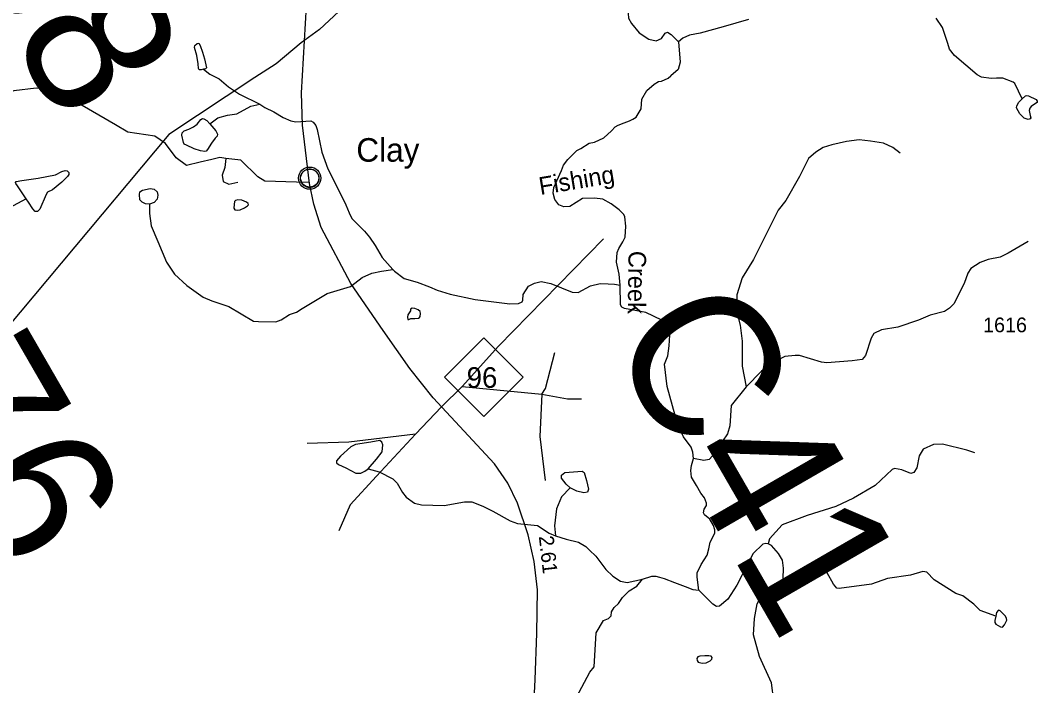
# Model space of a CAD drawing. Extents: x 2056842 to 2160602, y 826753 to 1016856.
# Drawn here: x 2118107 to 2126686, y 905049 to 910695 of the extents above; entities that cross this region are included whole.
import ezdxf

# ---------------------------------------------------------------- set-up
doc = ezdxf.new("R2010")
doc.units = 0
for name, color, linetype in [('Exist Civil Demographics Community CELL', 7, 'Continuous'), ('Exist Civil Demographics Community Label', 7, 'Continuous'), ('Exist Hydrographic Creek Single Shore', 7, 'Continuous'), ('Exist Hydrographic Creek Single Shore Label', 7, 'Continuous'), ('Exist Hydrographic Misc Water Feature', 7, 'Continuous'), ('Exist Road Non-System Type 51', 7, 'Continuous'), ('Exist Road Primary NC Attributed', 7, 'Continuous'), ('Exist Road Primary NC Service Mileage Hundredths English Label', 7, 'Continuous'), ('Exist Road Primary NC Shield CELL', 7, 'Continuous'), ('Exist Road Primary NC Shield Number Label', 7, 'Continuous'), ('Exist Road Secondary Structure Culvert Number Label', 7, 'Continuous'), ('Exist Road Secondary Structure Pipe Number Label', 7, 'Continuous'), ('Exist Road Secondary Structure Standard Bridge Number Label', 7, 'Continuous'), ('Exist Road Secondary Type 51 Number Label', 7, 'Continuous'), ('Exist Utilities Telephone Line', 7, 'Continuous')]:
    doc.layers.add(name, color=color, linetype=linetype)

msp = doc.modelspace()

# ---------------------------------------------------------------- linework, layer by layer
at = {"layer": 'Exist Civil Demographics Community CELL'}
msp.add_lwpolyline([(2120484.6, 909367.7), (2120485.6, 909373.3), (2120487.3, 909379.9), (2120490.3, 909387.1), (2120493.2, 909392.8), (2120496.5, 909398.6), (2120500.3, 909403.7), (2120504.3, 909408.1), (2120508.8, 909412.7), (2120514.4, 909417.3), (2120519.8, 909420.9), (2120524.7, 909423.8), (2120529.7, 909426.2), (2120535.2, 909428.5), (2120540.8, 909430.4), (2120545.2, 909431.5), (2120550, 909432.2), (2120554.1, 909433), (2120560.5, 909433.2), (2120564.9, 909433.1), (2120570.6, 909432.9), (2120575.5, 909432.1), (2120580.4, 909431.1), (2120585.4, 909429.7), (2120590.6, 909427.8), (2120597.2, 909424.9), (2120603.5, 909421.4), (2120608.6, 909417.8), (2120613.7, 909413.8), (2120617, 909410.7), (2120621.2, 909406.3), (2120625, 909401.6), (2120628.1, 909397), (2120631.2, 909392), (2120633.7, 909386.8), (2120635.7, 909381.8), (2120637.3, 909376.8), (2120638.6, 909372.2), (2120639.7, 909366.2), (2120640.3, 909361.5), (2120640.5, 909355.5), (2120640.4, 909349.7), (2120639.8, 909344), (2120638.8, 909338.5), (2120637.2, 909332.4), (2120635.3, 909326.5), (2120633, 909321.5), (2120629.9, 909315.5), (2120626.6, 909310.1), (2120623.1, 909305.4), (2120618.9, 909300.7), (2120613.6, 909295.7), (2120608.6, 909291.6), (2120603.6, 909288.2), (2120599.3, 909285.7), (2120592.5, 909282.4), (2120585.3, 909279.7), (2120579.4, 909278.3), (2120572.8, 909277), (2120568.3, 909276.5), (2120563.8, 909276.2), (2120558.3, 909276.2), (2120554, 909276.6), (2120548.3, 909277.4), (2120542.4, 909278.7), (2120537.8, 909280), (2120532.7, 909281.9), (2120528.1, 909283.8), (2120524.2, 909286.1), (2120517.4, 909290.2), (2120511.8, 909294.4), (2120506.9, 909298.9), (2120502.4, 909303.8), (2120499.2, 909307.7), (2120496.2, 909311.9), (2120492.1, 909319), (2120490.4, 909322.6), (2120488.7, 909326.6), (2120486.1, 909334.8), (2120484.6, 909341.8), (2120483.9, 909347), (2120483.6, 909353.3), (2120483.5, 909358), (2120484.1, 909364.5)], close=True, dxfattribs=at)
for centre, radius in [((2120562.2, 909355.3), 94.3), ((2120561.9, 909355.6), 76.7)]:
    msp.add_circle(centre, radius, dxfattribs=at)
at = {"layer": 'Exist Hydrographic Creek Single Shore'}
for points in [[(2123278.7, 911051.9), (2123269.7, 910901.7), (2123255.8, 910831.8), (2123264.5, 910713.8), (2123290.8, 910666), (2123357.1, 910588.2), (2123437.3, 910534.7), (2123501.3, 910518.9), (2123545.1, 910541), (2123576.8, 910585.3), (2123597, 910593.4), (2123626.8, 910575.4), (2123690, 910513.1)], [(2123690, 910513.1), (2123704, 910340.1), (2123687.5, 910276.7), (2123624.1, 910223.7)], [(2122698, 909421.7), (2122715.6, 909465.9), (2122750.7, 909514.8), (2122826.6, 909588.6), (2122861.9, 909608.3), (2122932.7, 909650.8), (2122978.2, 909659.3), (2123057.2, 909697.7), (2123121.6, 909757), (2123153.8, 909791.3), (2123178.1, 909805.8), (2123229.6, 909823.5), (2123273.2, 909841.1), (2123302.3, 909855.7), (2123329.3, 909873.4), (2123371.9, 909943.6), (2123378.1, 910026.8), (2123420.7, 910098.5), (2123483, 910153.6), (2123519, 910174.1), (2123544.3, 910179.5), (2123602.4, 910203.5), (2123624.1, 910223.7)], [(2120138.1, 909982.6), (2120181.9, 909954.8), (2120256.5, 909917.7), (2120337.6, 909870.8), (2120401, 909840.7), (2120444.4, 909832), (2120570.5, 909840.6), (2120592.5, 909830.7), (2120612.8, 909802.8), (2120624.7, 909766.8), (2120665.7, 909576.4), (2120716.3, 909433.3), (2120799.4, 909266.6), (2120867, 909129.2), (2120896.1, 909060.6), (2120919.9, 909012.2), (2121026.6, 908904.7), (2121069.7, 908854.1), (2121117.6, 908783.4), (2121177.5, 908683.4), (2121266.7, 908580.5)], [(2123193.8, 908447.3), (2123187.6, 908542.1), (2123163.1, 908642), (2123170.8, 908725.8), (2123182.6, 908758.1), (2123218.6, 908816), (2123236.1, 908856), (2123243.9, 908948.1), (2123233.5, 909028), (2123225.4, 909048.2), (2123187.1, 909085.7), (2123118.9, 909137.7), (2123047.8, 909178.1), (2122976.1, 909186.4), (2122876.4, 909183.3), (2122768.4, 909115.7), (2122716.5, 909112.6), (2122675.9, 909129.2), (2122640.6, 909173.9), (2122627.1, 909229), (2122631.3, 909275.8), (2122698, 909421.7)], [(2119203.5, 909135), (2119203.5, 909056), (2119218.4, 908950.8), (2119273.2, 908819), (2119348, 908641.4), (2119416.3, 908539.6), (2119518.8, 908446.1), (2119659.3, 908344.7), (2119731.2, 908315.1), (2119875.6, 908267.7), (2120084.7, 908141.4), (2120126.3, 908139.4), (2120276, 908135.2), (2120320.8, 908152.9), (2120389.4, 908197.6), (2120449.5, 908218.2), (2120497.5, 908248.5), (2120710.8, 908377.3), (2120907.3, 908435.9), (2121006.1, 908511.8), (2121088.2, 908550.3), (2121171.4, 908567), (2121266.7, 908580.5)], [(2121266.7, 908580.5), (2121281.2, 908567), (2121363.4, 908505.6), (2121472.6, 908473.3), (2121578.6, 908432.8), (2121642.6, 908404.7), (2121752.8, 908371.4), (2121966, 908325.6), (2122260.2, 908290.2), (2122333.8, 908293.3), (2122362.9, 908306.9), (2122370.1, 908319.3), (2122371.8, 908367.2), (2122418.6, 908438), (2122468.5, 908465), (2122524.7, 908479.6), (2122605.8, 908461.9), (2122786.7, 908387), (2122839.2, 908385.9), (2122943.2, 908443.2), (2123024.2, 908461.4), (2123092.3, 908459.7), (2123148, 908455.6), (2123193.8, 908447.3)], [(2123816.1, 906976.2), (2123809.9, 907029.8), (2123797.4, 907072.5), (2123731.9, 907160.9), (2123709, 907208.8), (2123660.1, 907343.4), (2123594.5, 907589), (2123570.6, 907778.3), (2123598.7, 907848), (2123609.1, 907933.3), (2123618.7, 908069), (2123606.2, 908104.4), (2123548, 908150.2), (2123413.8, 908214.7), (2123230.8, 908250.1), (2123208.4, 908261.1), (2123199, 908281.9), (2123193.8, 908447.3)], [(2123863, 905860.2), (2123848.4, 905971.9), (2123848.4, 906006.3), (2123881.6, 906077), (2123932.6, 906158.2), (2123948.2, 906210.2), (2123958.6, 906268.5), (2123998.1, 906345.2), (2123998.1, 906372.3), (2123985.6, 906408.7), (2123956.5, 906461.7), (2123910.8, 906500.3), (2123901.4, 906516.9), (2123906.6, 906547.1), (2123927.4, 906579.3), (2123928.4, 906598.1), (2123909.7, 906642.8), (2123878.5, 906682.3), (2123841.4, 906747.2), (2123798.5, 906819.1), (2123795.3, 906876.3), (2123800.5, 906916.8), (2123816.1, 906976.2)], [(2124449.3, 906253.9), (2124431.3, 906257.6), (2124405.5, 906249.6), (2124323.7, 906171.3), (2124185.4, 905901.8), (2124108.4, 905783.2), (2124038.7, 905724.9), (2124011.7, 905722.8), (2123980.5, 905740.5), (2123921.2, 905800.9), (2123863, 905860.2)], [(2124576.3, 905958.2), (2124581.5, 906045.6), (2124572.1, 906116.2), (2124537.8, 906172), (2124477.5, 906237.9), (2124449.3, 906253.9)], [(2124468.2, 904375.7), (2124492.1, 904739.2), (2124498.3, 904922.1), (2124477.6, 905073), (2124376.7, 905298.8), (2124324.7, 905480.6), (2124334.1, 905620), (2124358, 905744.9), (2124390.2, 905809.4), (2124427.6, 905840.6), (2124489, 905878.1), (2124542, 905902), (2124569.1, 905931.1), (2124576.3, 905958.2)]]:
    msp.add_lwpolyline(points, dxfattribs=at)
at = {"layer": 'Exist Hydrographic Misc Water Feature'}
for points in [[(2124282.6, 910700.6), (2124068.6, 910639.8), (2123872.9, 910584.7), (2123783.3, 910568.2), (2123725.4, 910543.5), (2123690, 910513.1)], [(2126222, 910233.1), (2126029.4, 910396.2), (2125989.2, 910450), (2125973.2, 910498), (2125928.5, 910633.7), (2125876.2, 910713.5)], [(2119661.2, 910279.2), (2119640.9, 910272.9), (2119624.4, 910274.2), (2119619.4, 910284.3), (2119615.6, 910324.9), (2119604.2, 910394.6), (2119585.2, 910464.3), (2119586.4, 910482), (2119608, 910498.5), (2119620.6, 910499.8), (2119633.3, 910482), (2119652.3, 910425), (2119670, 910368), (2119685.2, 910290.6), (2119677.6, 910281.8), (2119661.2, 910279.2)], [(2119661.2, 910279.2), (2119715.6, 910236.2), (2119792.9, 910196.9)], [(2126604, 910027), (2126542.3, 910158.4), (2126528.3, 910170.4), (2126439.9, 910204.1), (2126386, 910203.7), (2126341.9, 910201.6), (2126258.1, 910213.3), (2126222, 910233.1)], [(2119792.9, 910196.9), (2119874.4, 910129.5), (2119967.7, 910067.9), (2120138.1, 909982.6)], [(2126604, 910027), (2126633.7, 910052.6), (2126644.4, 910055.9), (2126657.6, 910053.4), (2126722, 910022.8), (2126731.1, 910008), (2126730.3, 909997.2), (2126718.7, 909989), (2126681.6, 909962.5), (2126668.4, 909949.3), (2126662.6, 909929.5), (2126671.7, 909888.2), (2126677.4, 909868.4), (2126672.5, 909857.6), (2126656, 909853.5), (2126620.5, 909863.4), (2126585, 909901.4), (2126555.2, 909951.8), (2126558.6, 909970), (2126576.7, 909998.9), (2126604, 910027)], [(2119715.3, 909815.3), (2119783.9, 909868.3), (2119865, 909889.1), (2119945.1, 909900.6), (2120062, 909966.3), (2120138.1, 909982.6)], [(2119715.3, 909815.3), (2119766.2, 909758.1), (2119779.7, 909728.9), (2119776.6, 909711.2), (2119760, 909694.6), (2119729.8, 909653), (2119696.5, 909598.9), (2119684.1, 909583.3), (2119671.6, 909581.2), (2119636.2, 909586.4), (2119581.1, 909604.1), (2119516.7, 909635.3), (2119496.9, 909644.6), (2119490.7, 909657.1), (2119477.1, 909719.6), (2119481.3, 909740.4), (2119497.9, 909757), (2119537.5, 909770.5), (2119575.9, 909791.3), (2119606.1, 909812.2), (2119639.4, 909852.7), (2119652.9, 909861.1), (2119664.3, 909860), (2119689.3, 909844.4), (2119715.3, 909815.3)], [(2125570.9, 909568.3), (2125506.7, 909616.1), (2125428.9, 909651.5), (2125316.6, 909670.2), (2125220.9, 909679.6), (2125113.8, 909666.1), (2124989.1, 909638), (2124915.2, 909615.1), (2124854.9, 909575.3), (2124791.4, 909521.4), (2124714.4, 909370.6), (2124598.8, 909166.2), (2124535.2, 909084), (2124325, 908665), (2124229.7, 908508.7), (2124184.6, 908366.5), (2124182.7, 908274.5), (2124189.3, 908196.6), (2124211.4, 908108.6), (2124229.9, 907972.8), (2124229.1, 907760.8), (2124263.7, 907585)], [(2118158.6, 909179.9), (2118084.9, 909290), (2118068.2, 909308.7), (2118066.2, 909318.1), (2118073.4, 909326.4), (2118119.1, 909336.8), (2118259.4, 909354.5), (2118404.8, 909384.6), (2118459.8, 909410.6), (2118486.8, 909419.3), (2118504.5, 909417.2), (2118520.1, 909402.7), (2118520.1, 909386.1), (2118508.6, 909368.4), (2118458.8, 909320.6), (2118381.9, 909257.2), (2118337.3, 909236.4), (2118326.9, 909217.7), (2118271.8, 909091.9), (2118253.1, 909073.2), (2118234.4, 909072.2), (2118212.6, 909094), (2118178.3, 909152.2), (2118158.6, 909179.9)], [(2119203.5, 909135), (2119168.1, 909137.1), (2119140, 909150.7), (2119122.4, 909170.4), (2119117.2, 909216.2), (2119121.3, 909238), (2119145.2, 909252.6), (2119208.7, 909267.2), (2119243, 909260.9), (2119266.9, 909240.1), (2119275.2, 909212), (2119267.9, 909176.7), (2119241.9, 909148.6), (2119203.5, 909135)], [(2118158.6, 909179.9), (2117902.2, 909045), (2117842.5, 908992.8), (2117808.7, 908956.6), (2117784.7, 908942.5), (2117752.7, 908934.4), (2117580, 908994.4), (2117514.6, 909003.8), (2117456.4, 908990.3), (2117410.7, 908948.7)], [(2119970.8, 909086.2), (2120008.8, 909104.3), (2120035.2, 909120), (2120041.8, 909129.9), (2120041, 909139.9), (2120026.9, 909152.2), (2119985.7, 909168.8), (2119951, 909170.4), (2119932, 909166.3), (2119923.7, 909158), (2119921.3, 909132.4), (2119918, 909100.2), (2119927, 909087.8), (2119952.6, 909083.7), (2119970.8, 909086.2)], [(2126654, 908817.2), (2126484.4, 908718.4), (2126418.8, 908686.2), (2126316.7, 908665.8), (2126249, 908639.5), (2126169.3, 908589.1), (2126143.2, 908549), (2126111.6, 908460.9), (2126024.5, 908288.6), (2125988.4, 908252.4), (2125946.8, 908224.2), (2125825, 908193.6), (2125724.9, 908151.3), (2125549.4, 908092.5), (2125411.4, 908069.9), (2125347.6, 908037.7), (2125323.6, 907997.5), (2125274.4, 907851.3), (2125246.7, 907817.1), (2125162.7, 907806.8), (2124946.7, 907787.8), (2124902.7, 907793.7), (2124716.5, 907850.9), (2124680.4, 907850.8), (2124592.4, 907842.4), (2124486.8, 907791.9), (2124393.3, 907719.4), (2124263.7, 907585)], [(2121454.8, 908165.7), (2121483.2, 908167.1), (2121494.4, 908172.4), (2121499.7, 908181.6), (2121502.3, 908208.7), (2121499, 908223.9), (2121480.5, 908239.1), (2121452.8, 908251), (2121429.7, 908251.7), (2121417.8, 908243.1), (2121417.1, 908228.5), (2121411.8, 908221.3), (2121393.3, 908196.1), (2121391.4, 908177.6), (2121394, 908157.8), (2121403.9, 908157.2), (2121418.4, 908163.8), (2121436.3, 908165.7), (2121454.8, 908165.7)], [(2124263.7, 907585), (2124136.4, 907427.1), (2124123.9, 907253.3), (2124105.2, 907187.8), (2123978.3, 906998.6), (2123950.3, 906969.5), (2123905.6, 906960.5), (2123816.1, 906976.2)], [(2121058.8, 906889.6), (2121129.5, 906972.8), (2121175.3, 907035.2), (2121181.5, 907093.5), (2121173.2, 907116.4), (2121156.6, 907128.9), (2121081.7, 907116.4), (2120950.7, 907095.6), (2120911.2, 907076.9), (2120821.8, 906997.8), (2120788.5, 906958.3), (2120788.5, 906941.6), (2120807.2, 906925), (2120869.6, 906897.9), (2120952.8, 906854.2), (2120994.4, 906852.1), (2121029.7, 906868.8), (2121058.8, 906889.6)], [(2126203.9, 907025.5), (2126133.8, 907047.2), (2125928.1, 907098.3), (2125853.2, 907097.2), (2125765.9, 907055.6), (2125730.5, 906998.8), (2125710.8, 906896.9), (2125685.8, 906858.4), (2125660.9, 906851.1), (2125585, 906880.2), (2125520.5, 906893.7), (2125501.8, 906884.4), (2125358.3, 906749.5), (2125174.2, 906641.3), (2125024.5, 906568.9), (2124782.2, 906494), (2124568, 906414.9), (2124460.9, 906295.3), (2124449.5, 906253.9)], [(2121058.8, 906889.6), (2121149.6, 906863.4), (2121267.5, 906804), (2121303.8, 906768.2), (2121348.1, 906688.3), (2121380.3, 906648.4), (2121450.4, 906598.8), (2121510.5, 906585.1), (2121703.1, 906579.5), (2121875.7, 906608.7), (2121936, 906608.7), (2122029.6, 906573.3), (2122114.9, 906529.6), (2122263, 906448.4), (2122322.9, 906424.6), (2122495.1, 906409.4), (2122593.6, 906343.8), (2122646.9, 906321.1)], [(2122769.6, 906728.9), (2122736.3, 906760.2), (2122696.8, 906810.1), (2122696.8, 906837.1), (2122725.9, 906858), (2122871.5, 906870.4), (2122890.2, 906858), (2122908.9, 906791.4), (2122925.5, 906716.5), (2122917.2, 906691.5), (2122888.1, 906685.2), (2122827.8, 906699.8), (2122769.6, 906728.9)], [(2122769.6, 906728.9), (2122696.8, 906652), (2122655.2, 906550), (2122638.5, 906406.4), (2122646.9, 906321.1)], [(2122646.9, 906321.1), (2122736.3, 906292), (2122842.3, 906267), (2122902.6, 906229.5), (2122935.9, 906198.3), (2122987.9, 906148.4), (2123072.8, 906036.1), (2123133.5, 905978.2), (2123198, 905936.6), (2123253.7, 905926.8), (2123383.7, 905952.8)], [(2126380.4, 905638.8), (2126247.3, 905687.7), (2126195.5, 905741.6), (2126101.2, 905811.2), (2126041.3, 905830.9), (2125857.4, 905946.7), (2125797.1, 906013.3), (2125762.8, 906018.5), (2125658.5, 905987.3), (2125462.7, 905960.4), (2125325.1, 905911.8), (2125053, 905874.7), (2125033.1, 905878.6), (2125005, 905912.4), (2124950.4, 906006.1), (2124929.9, 906028.9), (2124906, 906034.1), (2124876.8, 906032.1), (2124781.2, 905995.6), (2124684.5, 905950.9), (2124633.5, 905946.7), (2124576.3, 905958.2)], [(2122711.9, 904330.1), (2122714, 904407.1), (2122721.3, 904524.7), (2122746.9, 904592.7), (2122773.5, 904652.5), (2122819.3, 904703.4), (2122854.6, 904782.5), (2122851.5, 904823.1), (2122818.2, 904923), (2122823.4, 904951.5), (2122936.8, 905164.8), (2122975.2, 905209.5), (2122990.3, 905498.1), (2123053.7, 905602.2), (2123096.4, 905620.9), (2123117.2, 905644), (2123122.4, 905676.2), (2123143.2, 905712.4), (2123181.6, 905746.8), (2123215.2, 905798.8), (2123271.4, 905853.9), (2123335.8, 905893.5), (2123383.7, 905952.8)], [(2123383.7, 905952.8), (2123462.7, 905978.8), (2123497, 905979.8), (2123529.2, 905971.5), (2123567.7, 905959), (2123657, 905926.6), (2123746.6, 905892.4), (2123812.1, 905865.4), (2123863, 905860.2)], [(2126380.4, 905638.8), (2126373.1, 905604.4), (2126373.1, 905585.7), (2126380.4, 905573.2), (2126419.9, 905549.3), (2126437.6, 905547.2), (2126454.3, 905564.9), (2126474, 905606.5), (2126471.9, 905620), (2126463.6, 905639.8), (2126417.9, 905685.6), (2126407.5, 905691.8), (2126400.2, 905687.7), (2126387.7, 905670), (2126380.4, 905638.8)], [(2123912, 905303.1), (2123871.1, 905301.1), (2123852.6, 905295.2), (2123844, 905279.3), (2123846.6, 905264.8), (2123855.9, 905249.6), (2123890.2, 905241), (2123923.3, 905243.6), (2123958.3, 905261.5), (2123971.5, 905275.4), (2123974.8, 905289.9), (2123965.5, 905300.5), (2123946.4, 905303.1), (2123912, 905303.1)]]:
    msp.add_lwpolyline(points, dxfattribs=at)
at = {"layer": 'Exist Road Non-System Type 51'}
msp.add_line((2121853.8, 907587.3), (2122530, 907521.7), dxfattribs=at)
for points in [[(2119851.1, 909522.8), (2119800.4, 909531.7), (2119731.9, 909513.8), (2119633.6, 909490), (2119517.4, 909463.2), (2119429.5, 909527.3), (2119340.1, 909649.5), (2119247.8, 909712.1), (2119018.4, 909744.9), (2118914.1, 909807.5), (2118631.1, 909971.5), (2118395.7, 910099.6), (2118240.8, 910117.5), (2118053.1, 910096.7), (2117898.2, 910049), (2117579.5, 909959.5), (2117360.5, 909880.5), (2117297.9, 909895.4), (2117175.8, 910008.7), (2117080.5, 910071.3), (2116836.2, 910151.8)], [(2119851.1, 909522.8), (2119842.1, 909445.3), (2119818.3, 909379.7), (2119827.2, 909326), (2119874.9, 909305.2), (2119952.3, 909320.1)], [(2120559.4, 909318.3), (2120449.9, 909320.1), (2120181.7, 909329), (2120122.2, 909367.8), (2119979.2, 909507.9), (2119851.1, 909522.8)], [(2121853.8, 907587.3), (2122163.6, 907930.1), (2123052.9, 908840.9)], [(2122530, 907521.7), (2122562.8, 907572.4), (2122640.3, 907876.4)], [(2121459, 907183.3), (2121680.5, 907414.9), (2121853.8, 907587.3)], [(2122530, 907521.7), (2122512.2, 907164), (2122559.8, 906791.3)], [(2122530, 907521.7), (2122747.5, 907482.9), (2122866.7, 907482.9)], [(2121459, 907183.3), (2120893, 907114.8), (2120541.5, 907105.8)], [(2121459, 907183.3), (2121128.4, 906828.6), (2120904.9, 906584.1), (2120809.6, 906363.5)]]:
    msp.add_lwpolyline(points, dxfattribs=at)
at = {"layer": 'Exist Road Primary NC Attributed'}
for points in [[(2121757.6, 907331.9), (2121607.9, 907493.1), (2121410.3, 907741.2), (2121184.8, 908063.9), (2120911.8, 908461.1), (2120659.4, 908936.6), (2120598.3, 909134.4), (2120560.6, 909308.7), (2120500.4, 909805.8), (2120491.4, 910079), (2120535.4, 910815.2), (2120577.6, 911438.1), (2120601, 911838.9), (2120621.7, 912172.4), (2120668.4, 912415.1), (2120800.4, 912762.8), (2120880.7, 912910.5)], [(2123018.9, 899891.7), (2122990.2, 899985.2), (2122919.2, 900212.6), (2122756.7, 900679.1), (2122627.3, 901033.2), (2122466.5, 901460.2), (2122391.1, 901693.9), (2122352.5, 901955.4), (2122347.1, 902185.5), (2122378.5, 902752.7), (2122404.6, 903683), (2122446.8, 904521.6), (2122472.8, 905103.1), (2122489, 905493.2), (2122493.5, 905862.6), (2122466.5, 906103.5), (2122414.4, 906330), (2122323.7, 906598.8), (2122241.1, 906767.8), (2122129.7, 906931.3), (2121757.6, 907331.9)]]:
    msp.add_lwpolyline(points, dxfattribs=at)
at = {"layer": 'Exist Road Primary NC Shield CELL'}
msp.add_lwpolyline([(2121706, 907666.5), (2122039, 907999.5), (2122372, 907666.5), (2122039, 907333.5)], close=True, dxfattribs=at)
at = {"layer": 'Exist Utilities Telephone Line'}
msp.add_lwpolyline([(2140606.7, 922833.4), (2138645.1, 921898.9), (2133476.1, 919566.5), (2132430.3, 919087.8), (2130826, 918742.9), (2130642.1, 918710.1), (2127339.3, 917189.8), (2124667, 915972.2), (2124415.4, 915867), (2124270, 915744.4), (2123319.5, 914492.5), (2123293.7, 914444.4), (2123262.2, 914342.3), (2123225.2, 914150), (2123070.1, 913483.4), (2121043, 911024.9), (2120810.1, 910770), (2120644.9, 910617.2), (2120489.3, 910502.6), (2120276.3, 910325.6), (2120096.8, 910208.9), (2119367.3, 909724.7), (2117537, 907542.9)], dxfattribs=at)

# ---------------------------------------------------------------- texts
at = {"layer": 'Exist Civil Demographics Community Label'}
msp.add_text('Clay', height=200, dxfattribs=at).set_placement((2120957.3, 909494.9))
at = {"layer": 'Exist Hydrographic Creek Single Shore Label'}
for s, rotation, p in [('Fishing', 9.35021, (2122518.5, 909212.3)), ('Creek', 269.31551, (2123265.6, 908739.4))]:
    msp.add_text(s, height=150, rotation=rotation, dxfattribs=at).set_placement(p)
at = {"layer": 'Exist Road Primary NC Service Mileage Hundredths English Label'}
msp.add_text('2.61', height=125, rotation=276.38256, dxfattribs=at).set_placement((2122504.9, 906317.1))
at = {"layer": 'Exist Road Primary NC Shield Number Label'}
msp.add_text('96', height=175, dxfattribs=at).set_placement((2121893.1, 907576.7))
at = {"layer": 'Exist Road Secondary Structure Culvert Number Label'}
msp.add_text('C41', height=1230.31, rotation=300, dxfattribs=at).set_placement((2123076, 908000.6))
at = {"layer": 'Exist Road Secondary Structure Pipe Number Label'}
msp.add_text('P176', height=1230.31, rotation=300, dxfattribs=at).set_placement((2116051.2, 909291.2))
at = {"layer": 'Exist Road Secondary Structure Standard Bridge Number Label'}
msp.add_text('188', height=1230.31, rotation=300, dxfattribs=at).set_placement((2117096.5, 912161))
at = {"layer": 'Exist Road Secondary Type 51 Number Label'}
msp.add_text('1616', height=125, dxfattribs=at).set_placement((2126272.9, 908048.2))

doc.saveas('drawing.dxf')
